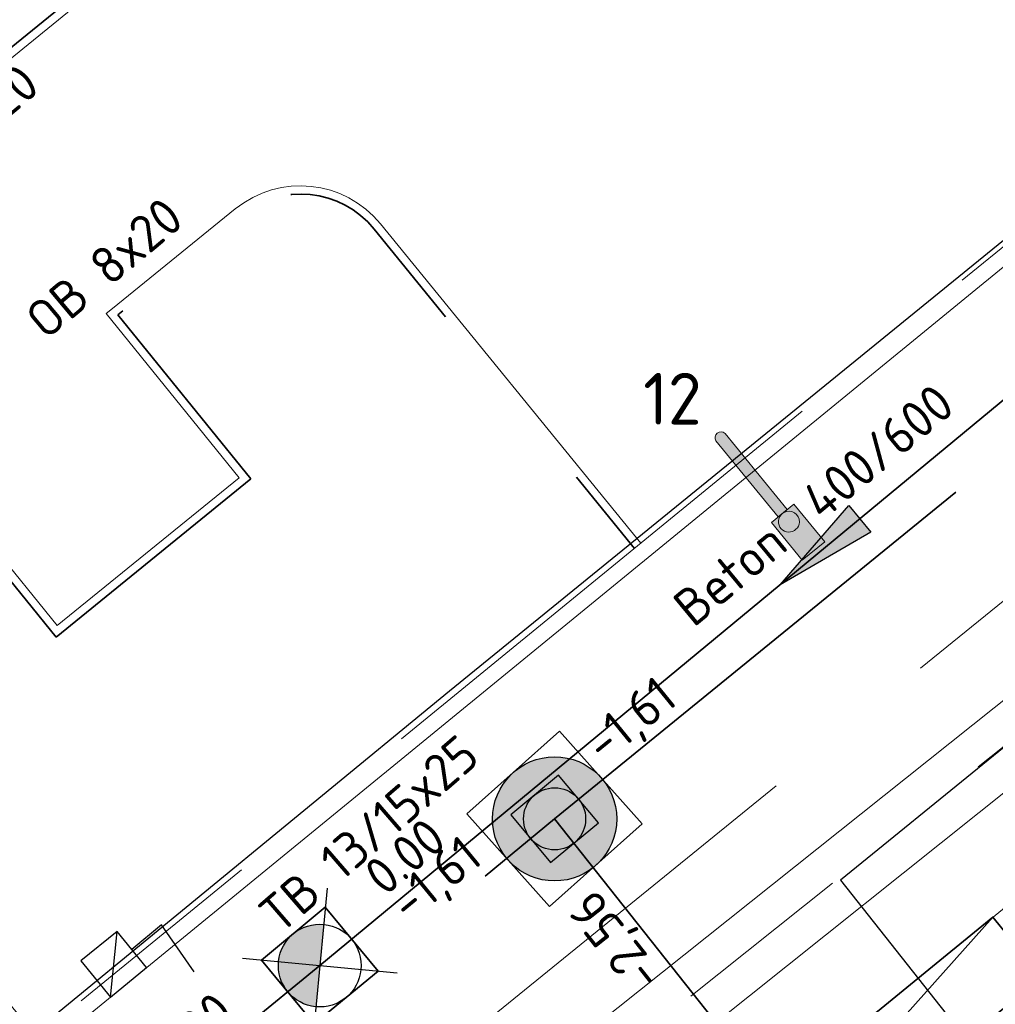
# Model space of a CAD drawing. Header units: metres. Extents: x 92403 to 95147, y 464428 to 465602.
# Tile 517 of 568: x 93381 to 93390, y 465209 to 465218. Entities that reach past the tile are written whole.
import ezdxf
from ezdxf.enums import TextEntityAlignment as Align

# ---------------------------------------------------------------- set-up
doc = ezdxf.new("R2010")
doc.units = ezdxf.units.M
for name, pattern in [('RI-DRAINAGE', [19.200000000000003, 6, -1.8, 1.8, -1.8, 2.4, -1.8, 1.8, -1.8]), ('RI-GWA', [18.450000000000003, 6, -1.8, 1.75, -1.8, 1.75, -1.8, 1.75, -1.8]), ('RI-HWA', [7.4, 5, -2.4]), ('RI-HWA_KOLKAANSLUITING', [4.3, 2.5, -1.8]), ('VH-OPSLUITBAND_80X200', [14, 8, -2, 2, -2]), ('VH-TROTTOIRBAND', [15, 5, -2, 2, -2, 2, -2])]:
    doc.linetypes.add(name, pattern=pattern)
doc.layers.get('0').update_dxf_attribs({"linetype": 'CONTINUOUS'})
for name, color, linetype, lineweight, true_color in [('B-OI-RI-GWA_TRANSPORTLEIDING-G', 7, 'RI-GWA', 18, 0xff8400), ('B-XX-KL-ET_LS_OV_LICHTMAST-S', 7, 'CONTINUOUS', 9, 0xff0026), ('N-OI-RI-DRAINAGE_DRAIN_PVC-G', 7, 'RI-DRAINAGE', 18, 0x00ff04), ('N-OI-RI-HWA_RIOOLPUT_INSPECTIEPUT-S', 7, 'CONTINUOUS', 25, 0x007bff), ('N-OI-RI-HWA_STROOMRICHTING-S', 7, 'CONTINUOUS', 25, 0x007bff), ('N-OI-RI-HWA_TRANSPORTLEIDING-G', 7, 'RI-HWA', 35, 0x007bff)]:
    doc.layers.add(name, color=color, linetype=linetype, lineweight=lineweight, true_color=true_color)
for name, color, linetype, lineweight in [('B-WE-VH-VERHARDING_FUNDERING-G', 252, 'CONTINUOUS', 18), ('N-WE-GW-ONTGRAVING-V', 2, 'CONTINUOUS', 30), ('N-WE-IE-MEUBILAIR_WEGMEUBILAIR_LICHTMAST-T25', 7, 'CONTINUOUS', 25), ('N-WE-RI-HWA_KOLK_STRAATKOLK-S', 150, 'CONTINUOUS', 25), ('N-WE-RI-HWA_KOLK_TROTTOIRKOLK-S', 150, 'CONTINUOUS', 25), ('N-WE-RI-HWA_KOLKAANSLUITING-G', 150, 'RI-HWA_KOLKAANSLUITING', 25), ('N-WE-RI-PUT_BETON-S', 7, 'CONTINUOUS', 25), ('N-WE-VH-KANTOPSLUITING_INRITBAND-G', 210, 'CONTINUOUS', 35), ('N-WE-VH-KANTOPSLUITING_OPSLUITBAND_80X200-G', 7, 'VH-OPSLUITBAND_80X200', 35), ('N-WE-VH-KANTOPSLUITING_TROTTOIRBAND-G', 7, 'VH-TROTTOIRBAND', 35), ('N-WE-VH-KANTOPSLUITING_TROTTOIRBAND_130 150-T18', 10, 'CONTINUOUS', 18), ('N-WE-VH-KANTOPSLUITING_VOORKANTBAND-G', 50, 'CONTINUOUS', 35), ('V-OI-RI-GWA_RIOOLPUT_INSPECTIEPUT-S', 30, 'CONTINUOUS', 25), ('V-WE-RI-GWA_STROOMRICHTING-S', 30, 'CONTINUOUS', 25), ('V-WE-RI-VOLSCHUIMEN-G', 130, 'CONTINUOUS-V', 35)]:
    doc.layers.add(name, color=color, linetype=linetype, lineweight=lineweight)
doc.styles.add('NLCS-ISO', font='NLCS-ISO.ttf')
doc.styles.add('NLCS-ISO-M200-T18', font='NLCS-ISO.ttf', dxfattribs={"height": 0.36})
doc.styles.add('NLCS-ISO-M200-T25', font='NLCS-ISO.ttf', dxfattribs={"height": 0.5})
doc.linetypes.add('CONTINUOUS-V', pattern='A,3.5,[24,NLCS.SHX,S=0.5,R=0,X=0,Y=0],3.5', length=7)

# ---------------------------------------------------------------- blocks, each defined once
blk = doc.blocks.new('lichtmast + lumia')
at = {"linetype": 'Continuous', "true_color": 0xffffff}
h = blk.add_hatch(color=7, dxfattribs=at)
h.dxf.hatch_style = 1
h.paths.add_polyline_path([(0.1684293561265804, 0.01404278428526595), (-0.1435346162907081, 0.3661984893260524), (-0.3531934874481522, 0.1804681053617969), (-0.04122951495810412, -0.1716875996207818)])
at = {"color": 18, "true_color": 0x000000}
blk.add_lwpolyline([(0.1684293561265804, 0.01404278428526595), (-0.1435346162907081, 0.3661984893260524), (-0.3531934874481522, 0.1804681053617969), (-0.04122951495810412, -0.1716875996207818)], close=True, dxfattribs=at)
at = {"color": 18, "linetype": 'Continuous', "true_color": 0x000000}
blk.add_lwpolyline([(0.1012832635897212, 0, 0.9999999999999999), (-0.1012832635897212, 0, 0.9999999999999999), (0.1012832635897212, 0)], format="xyb", close=True, dxfattribs=at)
blk = doc.blocks.new('lichtmast + lumia + uithouder')
at = {"linetype": 'Continuous', "true_color": 0xffffff}
h = blk.add_hatch(color=7, dxfattribs=at)
h.dxf.hatch_style = 1
edge = h.paths.add_edge_path()
edge.add_line((-1.455191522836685e-11, 0), (-0.776435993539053, 0.5439916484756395))
edge.add_arc((-0.7399621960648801, 0.5875687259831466), 0.05682692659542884, 59.89695463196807, 230.0708352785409, ccw=False)
edge.add_line((-0.7114602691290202, 0.6367311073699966), (0.06497572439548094, 0.09273945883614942))
edge.add_line((0.06497572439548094, 0.09273945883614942), (-1.455191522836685e-11, 0))
at = {"color": 18, "linetype": 'Continuous', "true_color": 0x000000}
blk.add_lwpolyline([(-1.455191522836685e-11, 0), (-0.776435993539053, 0.5439916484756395, -0.9177278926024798), (-0.7114602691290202, 0.6367311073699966), (0.06497572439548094, 0.09273945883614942)], format="xyb", close=True, dxfattribs=at)
at = {"layer": 'B-XX-KL-ET_LS_OV_LICHTMAST-S', "linetype": 'Continuous', "rotation": 193.4471433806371}
blk.add_blockref('lichtmast + lumia', (0.1126741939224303, -0.01550170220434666), dxfattribs=at)
blk = doc.blocks.new('TROTTOIRKOLK 450X450')
at = {"layer": 'N-WE-RI-HWA_KOLK_TROTTOIRKOLK-S'}
blk.add_line((-0.4500000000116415, 0), (0, 0.4500000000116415), dxfattribs=at)
at = {"layer": 'N-WE-RI-HWA_KOLK_TROTTOIRKOLK-S', "flags": 128}
blk.add_lwpolyline([(-0.4500000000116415, 0), (0, 0), (0, 0.4500000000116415), (-0.4499999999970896, 0.4500000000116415)], close=True, dxfattribs=at)
blk = doc.blocks.new('N-SRI-PUT_BETON-SO')
blk.add_hatch(color=256).paths.add_polyline_path([(1.414142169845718, 1.414284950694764, 0.6648581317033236), (-1.999916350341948, 0.0182917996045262), (-1.999916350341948, -0.0182917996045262, 0.1965342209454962), (-1.414225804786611, -1.414201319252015)])
at = {"lineweight": -3, "flags": 128}
blk.add_lwpolyline([(2.000083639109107, -1.99991635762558), (1.99991635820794, 2.000083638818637), (-2.000083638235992, 1.999916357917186), (-1.999916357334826, -2.000083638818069)], close=True, dxfattribs=at)
at = {"lineweight": -3}
blk.add_circle((0, 0), 1.999999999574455, dxfattribs=at)
blk = doc.blocks.new('*U272')
at = {"ltscale": 0.1, "style": 'NLCS-ISO'}
for tag, p in [('MAT', (-0.5, 0.5000000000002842)), ('BOBL', (-123.3086198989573, 1.13686837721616e-13))]:
    blk.add_attdef(tag, text='', height=1.8, dxfattribs=at).set_placement(p, align=Align.BOTTOM_RIGHT)
for tag, p in [('DIA', (0.5, 0.5000000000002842)), ('BOBR', (123.0229953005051, 0))]:
    blk.add_attdef(tag, text='', height=1.8, dxfattribs=at).set_placement(p, align=Align.BOTTOM_LEFT)
blk.add_attdef('JVA', text='', height=1.8, dxfattribs=at).set_placement((0, -0.9999999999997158), align=Align.TOP_CENTER)
at = {"ltscale": 0.1, "style": 'NLCS-ISO', "flags": 1}
blk.add_attdef('PUTNR-L', text='', height=1.8, dxfattribs=at).set_placement((-0.8215082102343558, -5.885126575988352), align=Align.BOTTOM_RIGHT)
blk.add_attdef('PUTNR-L', text='', height=1.8, dxfattribs=at).set_placement((1.948397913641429, -5.769780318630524), align=Align.BOTTOM_LEFT)
blk = doc.blocks.new('*U274')
at = {"ltscale": 0.1, "style": 'NLCS-ISO'}
for tag, p in [('MAT', (-0.5, 0.5000000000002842)), ('BOBL', (-111.841546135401, 1.13686837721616e-13))]:
    blk.add_attdef(tag, text='', height=1.8, dxfattribs=at).set_placement(p, align=Align.BOTTOM_RIGHT)
for tag, p in [('DIA', (0.5, 0.5000000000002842)), ('BOBR', (110.938606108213, 0))]:
    blk.add_attdef(tag, text='', height=1.8, dxfattribs=at).set_placement(p, align=Align.BOTTOM_LEFT)
blk.add_attdef('JVA', text='', height=1.8, dxfattribs=at).set_placement((0, -0.9999999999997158), align=Align.TOP_CENTER)
at = {"ltscale": 0.1, "style": 'NLCS-ISO', "flags": 1}
blk.add_attdef('PUTNR-L', text='', height=1.8, dxfattribs=at).set_placement((-0.8215082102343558, -5.885126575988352), align=Align.BOTTOM_RIGHT)
blk.add_attdef('PUTNR-L', text='', height=1.8, dxfattribs=at).set_placement((1.948397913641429, -5.769780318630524), align=Align.BOTTOM_LEFT)
blk = doc.blocks.new('N-SRI-PUT_HWA-SO')
h = blk.add_hatch(color=256)
h.dxf.hatch_style = 1
h.paths.add_polyline_path([(-1.999999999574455, 0, 1), (1.999999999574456, 0, 1)])
at = {"lineweight": -3, "flags": 128}
blk.add_lwpolyline([(-1.999999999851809, -2.00000000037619), (2.000000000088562, -2.000000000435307), (2.000000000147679, 1.99999999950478), (-2.00000000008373, 1.999999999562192)], close=True, dxfattribs=at)
at = {"lineweight": -3}
blk.add_circle((0, 0), 1.999999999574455, dxfattribs=at)
blk = doc.blocks.new('V-SRI-PUT_GWA-SO')
blk.add_hatch(color=256).paths.add_polyline_path([(1.414142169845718, 1.414284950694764, 0.6648581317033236), (-1.999916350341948, 0.0182917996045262), (-1.999916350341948, -0.0182917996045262, 0.1965342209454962), (-1.414225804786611, -1.414201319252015)])
at = {"ltscale": 0.1, "flags": 128}
for points in [[(-2.651650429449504, 2.651650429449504), (2.651650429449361, -2.651650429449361)], [(2.651650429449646, 2.651650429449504), (-2.651650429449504, -2.651650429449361)]]:
    blk.add_lwpolyline(points, dxfattribs=at)
at = {"flags": 128}
blk.add_lwpolyline([(-2.00008364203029, 2.000083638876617), (1.99991635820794, 2.000083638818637), (1.999916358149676, -1.99991636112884), (-2.000083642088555, -1.999916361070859)], close=True, dxfattribs=at)
at = {"lineweight": -3, "flags": 128}
blk.add_lwpolyline([(2.000083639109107, -1.99991635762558), (1.99991635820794, 2.000083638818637), (-2.000083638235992, 1.999916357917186), (-1.999916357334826, -2.000083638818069)], close=True, dxfattribs=at)
at = {"lineweight": -3}
blk.add_circle((0, 0), 1.999999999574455, dxfattribs=at)
blk = doc.blocks.new('*U289')
at = {"ltscale": 0.1}
blk.add_hatch(color=256, dxfattribs=at).paths.add_polyline_path([(2.500000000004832, 0), (-2.500000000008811, -0.8333333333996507), (-2.500000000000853, 0.8333333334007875)])
at = {"ltscale": 0.1, "flags": 128}
blk.add_lwpolyline([(2.500000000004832, 0), (-2.500000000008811, -0.8333333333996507), (-2.500000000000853, 0.8333333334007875)], close=True, dxfattribs=at)
at = {"ltscale": 0.1, "style": 'NLCS-ISO'}
for tag, p in [('MAT', (-0.5, 0.5000000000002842)), ('BOBL', (-17.13506444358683, 1.13686837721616e-13))]:
    blk.add_attdef(tag, text='', height=1.8, dxfattribs=at).set_placement(p, align=Align.BOTTOM_RIGHT)
for tag, p in [('DIA', (0.5, 0.5000000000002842)), ('BOBR', (17.49324227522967, 0))]:
    blk.add_attdef(tag, text='', height=1.8, dxfattribs=at).set_placement(p, align=Align.BOTTOM_LEFT)
blk.add_attdef('JVA', text='', height=1.8, dxfattribs=at).set_placement((0, -0.9999999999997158), align=Align.TOP_CENTER)
at = {"ltscale": 0.1, "style": 'NLCS-ISO', "flags": 1}
blk.add_attdef('PUTNR-L', text='', height=1.8, dxfattribs=at).set_placement((-0.8215082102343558, -5.885126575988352), align=Align.BOTTOM_RIGHT)
blk.add_attdef('PUTNR-L', text='', height=1.8, dxfattribs=at).set_placement((1.948397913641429, -5.769780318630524), align=Align.BOTTOM_LEFT)
blk = doc.blocks.new('*U434')
at = {"ltscale": 0.1, "style": 'NLCS-ISO'}
for tag, p in [('MAT', (-1, 0.5000000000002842)), ('BOBL', (-67.48023491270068, 1.13686837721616e-13))]:
    blk.add_attdef(tag, text='', height=1.8, dxfattribs=at).set_placement(p, align=Align.BOTTOM_RIGHT)
for tag, p in [('DIA', (1, 0.5000000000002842)), ('BOBR', (67.11551668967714, 0))]:
    blk.add_attdef(tag, text='', height=1.8, dxfattribs=at).set_placement(p, align=Align.BOTTOM_LEFT)
blk.add_attdef('JVA', text='', height=1.8, dxfattribs=at).set_placement((0, -0.9999999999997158), align=Align.TOP_CENTER)
blk = doc.blocks.new('*U435')
at = {"ltscale": 0.1}
blk.add_hatch(color=256, dxfattribs=at).paths.add_polyline_path([(-2.500000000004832, 3.0616169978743e-16), (2.500000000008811, 0.8333333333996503), (2.500000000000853, -0.8333333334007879)])
at = {"ltscale": 0.1, "flags": 128}
blk.add_lwpolyline([(-2.500000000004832, 3.0616169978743e-16), (2.500000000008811, 0.8333333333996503), (2.500000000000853, -0.8333333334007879)], close=True, dxfattribs=at)
at = {"ltscale": 0.1, "style": 'NLCS-ISO'}
for tag, p in [('MAT', (-1, 0.5000000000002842)), ('BOBL', (-22.81782890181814, 1.13686837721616e-13))]:
    blk.add_attdef(tag, text='', height=1.8, dxfattribs=at).set_placement(p, align=Align.BOTTOM_RIGHT)
for tag, p in [('DIA', (1, 0.5000000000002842)), ('BOBR', (23.32531772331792, 0))]:
    blk.add_attdef(tag, text='', height=1.8, dxfattribs=at).set_placement(p, align=Align.BOTTOM_LEFT)
blk.add_attdef('JVA', text='', height=1.8, dxfattribs=at).set_placement((0, -0.9999999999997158), align=Align.TOP_CENTER)

msp = doc.modelspace()

# ---------------------------------------------------------------- linework, layer by layer
at = {"layer": 'B-OI-RI-GWA_TRANSPORTLEIDING-G'}
msp.add_lwpolyline([(93446.04334380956, 465256.115521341), (93414.92861935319, 465230.7843013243), (93385.545, 465207.335), (93345.02, 465172.545), (93309.939, 465138.03), (93281.489, 465106.16), (93272.55, 465095.75), (93246.12, 465056.88), (93231.409, 465035.78), (93221.1, 465020.839), (93190.047, 464975.644), (93154.17, 464931), (93110.8, 464886.38), (93068.919, 464854.632), (93060.95801684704, 464850.6229944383)], dxfattribs=at)
at = {"layer": 'B-WE-VH-VERHARDING_FUNDERING-G', "lineweight": 13, "flags": 128}
for points in [[(93445.82237110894, 465256.3869454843), (93414.70896970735, 465231.0568025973), (93385.32177920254, 465207.6046513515), (93344.78300294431, 465172.8028246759), (93309.68545092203, 465138.2715397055), (93281.22565751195, 465106.3905690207), (93272.2716391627, 465095.963079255), (93245.83172131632, 465057.0784933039), (93231.12140404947, 465035.9794725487), (93220.81172440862, 465021.0374875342), (93189.76596008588, 464975.8530184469), (93153.90751807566, 464931.2321113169), (93110.56747130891, 464886.6429278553), (93068.73303508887, 464854.9302256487), (93060.80058060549, 464850.9356005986)], [(93446.26431651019, 465255.8440971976), (93415.14826899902, 465230.5118000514), (93385.76822079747, 465207.0653486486), (93345.2569970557, 465172.287175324), (93310.19254907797, 465137.7884602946), (93281.75234248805, 465105.9294309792), (93272.8283608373, 465095.536920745), (93246.40827868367, 465056.6815066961), (93231.69659595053, 465035.5805274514), (93221.3882755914, 465020.6405124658), (93190.32803991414, 464975.434981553), (93154.43248192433, 464930.7678886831), (93111.0325286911, 464886.1170721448), (93069.10496491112, 464854.3337743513), (93061.11541939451, 464850.3103994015)]]:
    msp.add_lwpolyline(points, dxfattribs=at)
at = {"layer": 'N-OI-RI-DRAINAGE_DRAIN_PVC-G', "flags": 128}
msp.add_lwpolyline([(93383.66051500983, 465207.1394396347), (93424.14090330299, 465240.0342657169)], dxfattribs=at)
at = {"layer": 'N-OI-RI-HWA_TRANSPORTLEIDING-G', "flags": 128}
for points in [[(93386.17693712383, 465210.6024475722), (93423.42016690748, 465240.9212042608)], [(93345.46806903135, 465177.1819745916), (93386.17693712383, 465210.6024475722)], [(93386.17693712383, 465210.6024475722), (93392.81278539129, 465202.2359672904)]]:
    msp.add_lwpolyline(points, dxfattribs=at)
at = {"layer": 'N-WE-GW-ONTGRAVING-V', "flags": 128}
for points in [[(93273.56555696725, 465100.2622130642), (93306.95680435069, 465137.9566337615), (93308.89159630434, 465139.8700371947), (93306.4444775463, 465142.8186102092), (93299.22540999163, 465136.7002371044), (93297.15643837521, 465139.1414164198), (93305.76135143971, 465146.4343345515), (93344.44864930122, 465178.4151750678), (93385.16169789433, 465211.8390919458), (93422.41004249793, 465242.1620300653)], [(93425.63006511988, 465239.8269807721), (93388.93914888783, 465210.0115229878), (93394.89712174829, 465202.4779301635)]]:
    msp.add_lwpolyline(points, dxfattribs=at)
at = {"layer": 'N-WE-RI-HWA_KOLKAANSLUITING-G', "flags": 128}
msp.add_lwpolyline([(93385.13887945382, 465205.5857873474), (93382.37920355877, 465209.5781147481), (93382.09078952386, 465209.3399368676)], dxfattribs=at)
at = {"layer": 'N-WE-VH-KANTOPSLUITING_INRITBAND-G', "flags": 128}
msp.add_lwpolyline([(93390.4105537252, 465209.6527027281), (93387.2084704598, 465206.0649927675), (93383.05676168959, 465203.6384078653)], dxfattribs=at)
msp.add_lwpolyline([(93390.88536647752, 465209.072140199), (93390.41055372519, 465209.6527027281), (93383.05676168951, 465203.6384078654), (93383.53157444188, 465203.0578453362)], close=True, dxfattribs=at)
at = {"layer": 'N-WE-VH-KANTOPSLUITING_OPSLUITBAND_80X200-G', "flags": 128}
msp.add_lwpolyline([(93451.252, 465272.148), (93439.725, 465262.735), (93436.208, 465259.863), (93425.117, 465250.807), (93420.444, 465246.991), (93412.049, 465240.136), (93407.38399999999, 465236.326), (93403.054, 465232.79), (93401.25299999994, 465231.3199999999), (93400.3289999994, 465230.5649999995), (93399.68368765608, 465230.03808318), (93398.0745131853, 465232.0090554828), (93373.5698526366, 465212.0732992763)], dxfattribs=at)
msp.add_lwpolyline([(93379.74207754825, 465209.8965960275), (93379.4969676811, 465210.196296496), (93375.80737402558, 465207.1787643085), (93370.43359372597, 465202.6724639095), (93368.74670225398, 465204.7518797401), (93380.07342011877, 465213.9446669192), (93381.35960718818, 465212.3591957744), (93383.24225371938, 465213.8876810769), (93381.9563495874, 465215.4728034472), (93383.14098932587, 465216.4338227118, -0.4136079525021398), (93384.4338566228, 465216.3004314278), (93386.9475582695, 465213.2151537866)], format="xyb", dxfattribs=at)
at = {"layer": 'N-WE-VH-KANTOPSLUITING_TROTTOIRBAND-G', "lineweight": 15, "flags": 128}
msp.add_lwpolyline([(93409.22620762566, 465234.0194362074), (93409.12865249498, 465233.9396507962, 0.4142135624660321), (93409.0652026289, 465233.3064256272), (93409.85655721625, 465232.3388214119, -0.414213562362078), (93409.81425730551, 465231.9166712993), (93381.52234267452, 465208.7781441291, -0.4142135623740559), (93381.10019256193, 465208.8204440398), (93380.30883797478, 465209.788048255, 0.4142135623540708), (93379.6756128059, 465209.851498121), (93376.04975361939, 465206.8860911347), (93364.7720641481, 465197.4289392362, 0.4142135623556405), (93364.7164021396, 465196.7949820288), (93365.51958991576, 465195.8371775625, -0.4142135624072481), (93365.4824819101, 465195.4145394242), (93362.34088326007, 465192.780083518, -0.4142135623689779), (93361.91824512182, 465192.8171915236), (93361.11420895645, 465193.7760076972, 0.412864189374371), (93360.4818441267, 465193.8329987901), (93349.4016381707, 465184.6281015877, 0.4105417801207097), (93349.33947252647, 465183.9987751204), (93350.12772249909, 465183.0253310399, -0.4005312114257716), (93350.08783779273, 465182.5980758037, -0.00624300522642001), (93337.59694746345, 465172.777867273), (93333.77386303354, 465169.7724176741, -0.4142135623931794), (93333.35260802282, 465169.8228578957), (93332.58007721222, 465170.8055562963, 0.4142135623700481), (93331.94819469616, 465170.8812166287), (93312.76592191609, 465155.8014152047, 0.4142135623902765), (93312.69026158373, 465155.1695326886), (93313.4530880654, 465154.1991786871, -0.4046260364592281), (93313.40991098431, 465153.7836883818, 0.006584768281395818), (93307.84968238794, 465149.4868792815, 0.0007773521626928), (93307.84931757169, 465149.4865886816, -0.4145501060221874), (93307.42728734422, 465149.5339585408), (93306.64822770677, 465150.5117100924, 0.4145410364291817), (93306.01546982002, 465150.5829155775, 0.01113529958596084), (93296.82985029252, 465142.9059798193, 0.00050503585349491), (93294.92943696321, 465141.1246417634, 0.4142817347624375), (93294.90957957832, 465140.4884814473), (93295.76559228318, 465139.5775194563, -0.4137453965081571), (93295.7522219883, 465139.1532884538, 0.001355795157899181), (93290.67901249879, 465134.3567665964, 0.0004311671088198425), (93290.67882515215, 465134.3565881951, -0.4149843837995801), (93290.25478696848, 465134.3671514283), (93289.39315453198, 465135.2729167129, 0.41428173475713), (93288.75688086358, 465135.288730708, 0.001894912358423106), (93281.70306045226, 465128.5243441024, 0.007732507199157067), (93271.35644185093, 465118.0421716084, 0.4143982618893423), (93271.37062908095, 465117.4057330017), (93272.27404364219, 465116.5422624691, -0.4109407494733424), (93272.28336074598, 465116.1172086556, 0.003748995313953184), (93267.41349969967, 465110.9351156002), (93267.26662102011, 465110.7855569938, -0.385792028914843), (93260.76285067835, 465110.4076440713), (93253.91245755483, 465115.928683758), (93247.14868926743, 465121.3922241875), (93239.93267225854, 465127.2285171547), (93232.6417733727, 465133.0977256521), (93225.2268281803, 465139.1635905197), (93210.81728473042, 465150.7938421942), (93209.77014246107, 465151.6249383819), (93201.83746426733, 465158.1229513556), (93199.91064924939, 465159.6492951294), (93198.36093343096, 465160.8770699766), (93192.87344971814, 465165.2248879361, -0.4633750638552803), (93192.68010969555, 465171.0963077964), (93202.2874474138, 465179.7962132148, -0.4142135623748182), (93202.71119125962, 465179.7752095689), (93203.55023334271, 465178.8486522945, 0.4142135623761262), (93204.18584911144, 465178.8171468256), (93218.56601801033, 465191.8390799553, 0.4142135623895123), (93218.59752347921, 465192.474695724), (93217.75848139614, 465193.4012529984, -0.414213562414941), (93217.77948504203, 465193.8249968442), (93218.27941079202, 465194.2777036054), (93222.85249066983, 465197.8135798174), (93223.97839364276, 465198.6619714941), (93225.03083329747, 465199.4201164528), (93227.81206252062, 465201.3614645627), (93227.86853999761, 465201.4014488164)], format="xyb", dxfattribs=at)
at = {"layer": 'N-WE-VH-KANTOPSLUITING_VOORKANTBAND-G', "linetype": 'Continuous', "lineweight": 15}
msp.add_lwpolyline([(93373.62033927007, 465212.0112420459), (93398.06305361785, 465231.8966019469), (93399.67231861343, 465229.9255187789), (93400.37961885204, 465230.5030505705), (93401.30358590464, 465231.2580236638), (93403.10460133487, 465232.7280362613), (93407.43460475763, 465236.2640390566), (93412.09959870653, 465240.0740341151), (93420.4946005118, 465246.9290355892), (93425.16759723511, 465250.7450329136), (93436.2586004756, 465259.8010355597), (93439.77560045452, 465262.6730355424), (93451.30260045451, 465272.0860355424), (93451.252, 465272.148)], dxfattribs=at)
for points in [[(93337.68891709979, 465172.659366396, 0.006243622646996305), (93350.18396100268, 465182.4828950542, 0.4030664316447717), (93350.24479895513, 465183.1191059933), (93349.45604614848, 465184.0931710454, -0.4105417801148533), (93349.4974899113, 465184.5127220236), (93360.57769586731, 465193.717619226, -0.4128641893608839), (93360.99927242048, 465193.679625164), (93361.80330858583, 465192.7208089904, 0.414213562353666), (93362.43726579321, 465192.6651469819), (93365.57886444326, 465195.2996028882, 0.4142135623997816), (93365.63452645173, 465195.9335600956), (93364.83133867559, 465196.8913645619, -0.4142135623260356), (93364.8684466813, 465197.3140027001), (93376.14542977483, 465206.7705622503), (93379.77057535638, 465209.7353856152, -0.4142135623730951), (93380.19272546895, 465209.6930857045), (93380.9840800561, 465208.7254814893, 0.4142135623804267), (93381.61730522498, 465208.6620316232), (93409.90921985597, 465231.8005587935, 0.4142135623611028)], [(93387.00948505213, 465213.2658005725), (93384.4958798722, 465216.3509598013, 0.4136079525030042), (93383.09058933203, 465216.4959503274), (93381.90594959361, 465215.5349310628), (93381.843821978, 465215.484531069), (93383.12974579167, 465213.8993844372), (93381.37131512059, 465212.4717476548), (93380.0851477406, 465214.0571945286), (93368.63417464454, 465204.7636073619), (93370.42269279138, 465202.5589172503), (93375.85840130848, 465207.1171489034), (93379.48568770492, 465210.0837231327), (93379.67561280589, 465209.851498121)]]:
    msp.add_lwpolyline(points, format="xyb", dxfattribs=at)
at = {"layer": 'N-WE-VH-KANTOPSLUITING_VOORKANTBAND-G', "linetype": 'Continuous', "lineweight": 15, "flags": 128}
msp.add_lwpolyline([(93412.94802147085, 465228.084958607), (93380.48274882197, 465201.5332528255), (93377.01516045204, 465198.6254311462, 0.4142135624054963), (93376.95949844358, 465197.9914739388), (93377.76268621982, 465197.0336694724, -0.4142135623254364), (93377.72557821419, 465196.6110313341), (93366.43640808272, 465187.1442520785), (93358.99355180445, 465180.9610884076, -0.4142135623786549), (93358.57108919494, 465181.0001440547), (93357.77232468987, 465181.9616404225, 0.4142135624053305), (93357.13863077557, 465182.0202238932), (93352.92460565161, 465178.5194163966), (93350.94910581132, 465176.7470144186), (93344.31963136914, 465170.6601376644)], format="xyb", dxfattribs=at)
at = {"layer": 'V-WE-RI-VOLSCHUIMEN-G'}
for p, q in [((93383.90751502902, 465209.1847950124), (93393.57345539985, 465217.1830753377)), ((93360.40074280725, 465189.9974422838), (93383.90751502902, 465209.1847950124))]:
    msp.add_line(p, q, dxfattribs=at)

# ---------------------------------------------------------------- block references
at = {"layer": 'B-XX-KL-ET_LS_OV_LICHTMAST-S', "rotation": 344.2949319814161}
msp.add_blockref('lichtmast + lumia + uithouder', (93388.33657103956, 465213.5202726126), dxfattribs=at)
at = {"layer": 'N-OI-RI-HWA_RIOOLPUT_INSPECTIEPUT-S', "xscale": 0.3, "yscale": 0.3, "zscale": 0.3, "rotation": 221.7047051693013}
msp.add_blockref('N-SRI-PUT_HWA-SO', (93386.17693712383, 465210.6024475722), dxfattribs=at)
at = {"layer": 'N-OI-RI-HWA_STROOMRICHTING-S'}
ref = msp.add_blockref('*U274', (93404.79855201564, 465225.7618259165), dxfattribs=dict(at, xscale=0.2, yscale=0.2, zscale=0.2, rotation=39.14815016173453))
ref.add_attrib('BOBL', '-1,61', dxfattribs={"layer": '0', "ltscale": 0.1, "height": 0.36, "rotation": 39.14815016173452, "style": 'NLCS-ISO'}).set_placement((93387.45156748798, 465211.6400914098), align=Align.BOTTOM_RIGHT)
ref = msp.add_blockref('*U272', (93365.8225030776, 465193.8922110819), dxfattribs=dict(at, xscale=0.2, yscale=0.2, zscale=0.2, rotation=39.3847278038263))
ref.add_attrib('BOBR', '-1,61', dxfattribs={"layer": '0', "ltscale": 0.1, "height": 0.36, "rotation": 39.38472780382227, "style": 'NLCS-ISO'}).set_placement((93384.83946494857, 465209.5044324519), align=Align.BOTTOM_LEFT)
at = {"layer": 'N-OI-RI-HWA_STROOMRICHTING-S', "xscale": 0.2, "yscale": 0.2, "zscale": 0.2, "rotation": 128.4195851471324}
msp.add_blockref('*U289', (93389.49486125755, 465206.4192074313), dxfattribs=at).add_auto_attribs({'MAT': 'PVC', 'DIA': '%%C400', 'BOBL': '-2,55', 'BOBR': '-2,56'})
at = {"layer": 'N-WE-RI-HWA_KOLK_STRAATKOLK-S', "rotation": 39.27799830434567}
msp.add_blockref('TROTTOIRKOLK 450X450', (93382.2332333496, 465209.1657681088), dxfattribs=at)
at = {"layer": 'N-WE-RI-PUT_BETON-S', "xscale": 0.15, "yscale": 0.15, "zscale": 0.15, "rotation": 219.7758164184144}
msp.add_blockref('N-SRI-PUT_BETON-SO', (93386.17693712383, 465210.6024475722), dxfattribs=at)
at = {"layer": 'V-OI-RI-GWA_RIOOLPUT_INSPECTIEPUT-S', "xscale": 0.2, "yscale": 0.2, "zscale": 0.2, "rotation": 39.60675269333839}
msp.add_blockref('V-SRI-PUT_GWA-SO', (93383.90751502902, 465209.1847950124), dxfattribs=at)
at = {"layer": 'V-WE-RI-GWA_STROOMRICHTING-S', "xscale": 0.2, "yscale": 0.2, "zscale": 0.2, "rotation": 39.60675269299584}
msp.add_blockref('*U435', (93388.74048521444, 465213.1839351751), dxfattribs=at).add_auto_attribs({'MAT': 'Beton', 'DIA': '400/600', 'BOBL': '0.00', 'BOBR': '0.00'})
at = {"layer": 'V-WE-RI-GWA_STROOMRICHTING-S'}
ref = msp.add_blockref('*U434', (93372.15412891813, 465199.5911186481), dxfattribs=dict(at, xscale=0.2, yscale=0.2, zscale=0.2, rotation=39.22296934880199))
ref.add_attrib('BOBR', '0.00', dxfattribs={"layer": '0', "ltscale": 0.1, "height": 0.36, "rotation": 39.22296934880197, "style": 'NLCS-ISO'}).set_placement((93382.55288696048, 465208.0790827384), align=Align.BOTTOM_LEFT)

# ---------------------------------------------------------------- texts
at = {"layer": 'N-WE-IE-MEUBILAIR_WEGMEUBILAIR_LICHTMAST-T25', "insert": (93387.03306163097, 465214.9123701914), "char_height": 0.5, "attachment_point": 1, "style": 'NLCS-ISO-M200-T25'}
msp.add_mtext_dynamic_manual_height_columns('12', width=3.783488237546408, gutter_width=6.25, heights=[0], dxfattribs=at)
at = {"layer": 'N-WE-VH-KANTOPSLUITING_TROTTOIRBAND_130 150-T18', "char_height": 0.36, "width": 4.669349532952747, "attachment_point": 1, "style": 'NLCS-ISO-M200-T18'}
for s, insert, rotation in [('OB 8x20', (93379.63814304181, 465216.7851946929), 40.03097772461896), ('OB 8x20', (93381.03037171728, 465215.4946031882), 40.03097772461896), ('TB 13/15x25', (93383.28580526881, 465209.7481849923), 40.86106025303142)]:
    msp.add_mtext(s, dxfattribs=dict(at, insert=insert, rotation=rotation))

doc.saveas('drawing.dxf')
